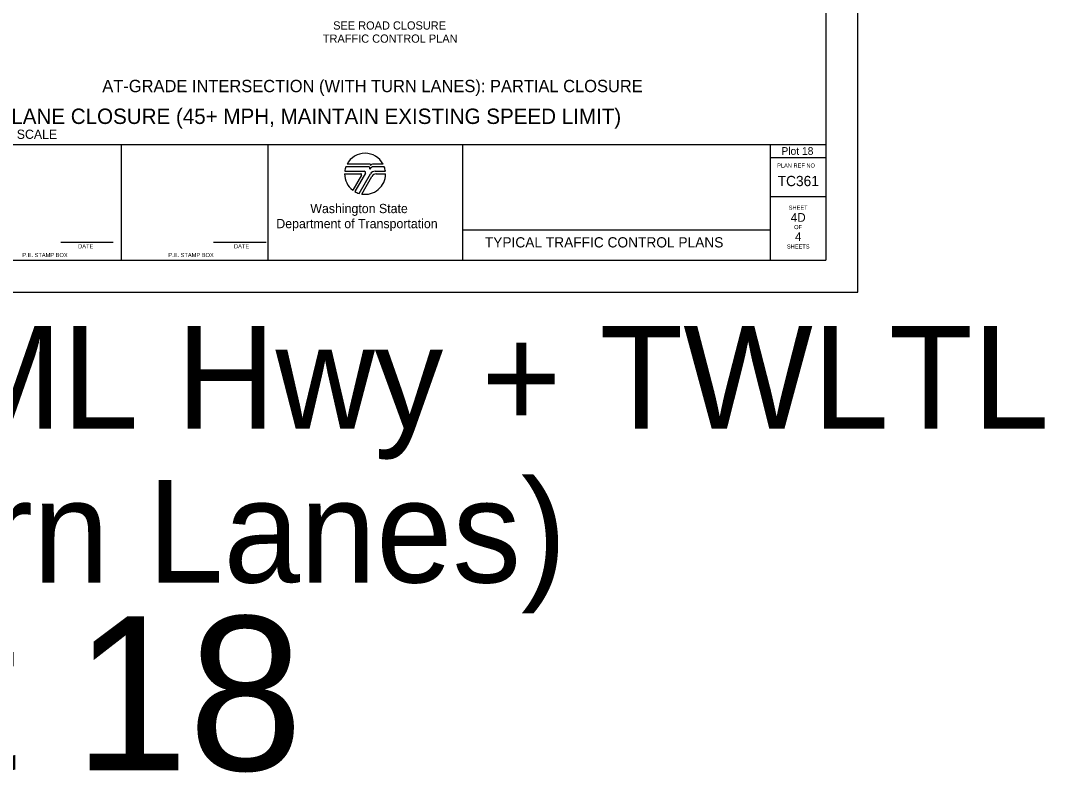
# Model space of a CAD drawing. Extents: x 99958 to 100176, y 99935 to 100011.
# Drawn here: x 100147.9 to 100157.88, y 99965.01 to 99972.33 of the extents above; entities that cross this region are included whole.
import ezdxf

# ---------------------------------------------------------------- set-up
doc = ezdxf.new("R2010")
doc.units = 0
for name, color, linetype in [('SH_DE_DetailHeading1Text', 7, 'Continuous'), ('SH_DE_DetailHeading2Text', 7, 'Continuous'), ('SH_GI_PlotLimits', 7, 'Continuous'), ('SH_GI_SheetBorder', 7, 'Continuous'), ('SH_GI_SheetLocationText', 7, 'Continuous'), ('SH_GI_SheetTextInCells', 7, 'Continuous'), ('SH_GI_TitleBlockText', 7, 'Continuous'), ('SH_GI_WSDOTLogo', 7, 'Continuous'), ('TR_WZ_WorkZoneTextCurrent', 7, 'Continuous')]:
    doc.layers.add(name, color=color, linetype=linetype)

msp = doc.modelspace()

# ---------------------------------------------------------------- linework, layer by layer
at = {"layer": 'SH_GI_PlotLimits'}
msp.add_lwpolyline([(100139.0625, 99969.6875), (100156.0625, 99969.6875), (100156.0625, 99980.6875), (100139.0625, 99980.6875)], close=True, dxfattribs=at)
at = {"layer": 'SH_GI_SheetBorder'}
for p, q in [((100155.75, 99980.375), (100155.75, 99970)), ((100140, 99971.1259), (100155.75, 99971.1259)), ((100148.8828, 99970), (100148.8828, 99971.1259)), ((100150.3089, 99971.1259), (100150.3089, 99970)), ((100152.2055, 99971.1259), (100152.2055, 99970)), ((100155.2079, 99971.1259), (100155.2079, 99970)), ((100155.2079, 99971.0008), (100155.75, 99971.0008)), ((100155.2079, 99970.6176), (100155.75, 99970.6176)), ((100152.2055, 99970.2955), (100155.2079, 99970.2955)), ((100148.2903, 99970.1733), (100148.802, 99970.1733)), ((100149.7797, 99970.1733), (100150.2914, 99970.1733)), ((100140, 99970), (100155.75, 99970))]:
    msp.add_line(p, q, dxfattribs=at)
at = {"layer": 'SH_GI_WSDOTLogo'}
for p, q in [((100151.059, 99970.8661), (100151.2496, 99970.8661)), ((100151.2894, 99970.9094), (100151.0697, 99970.9094)), ((100151.303, 99970.9354), (100151.0815, 99970.9354)), ((100151.261, 99970.8464), (100151.1567, 99970.6672)), ((100151.433, 99970.9354), (100151.3351, 99970.9354)), ((100151.343, 99970.9094), (100151.3429, 99970.9094)), ((100151.4448, 99970.9094), (100151.343, 99970.9094)), ((100151.3558, 99970.8661), (100151.4555, 99970.8661)), ((100151.0572, 99970.84), (100151.2148, 99970.84)), ((100151.222, 99970.8277), (100151.1364, 99970.6807)), ((100151.1989, 99970.6487), (100151.3089, 99970.839)), ((100151.2244, 99970.6428), (100151.3242, 99970.8156)), ((100151.3655, 99970.8394), (100151.4572, 99970.8394))]:
    msp.add_line(p, q, dxfattribs=at)
for centre, radius, start, end in [((100151.2572, 99970.84), 0.2, 28.47865, 151.53204), ((100151.2572, 99970.84), 0.2, 159.69598, 172.50569), ((100151.2497, 99970.853), 0.0131, 329.76834, 90), ((100151.2894, 99970.8946), 0.0148, 327.8418, 89.99855), ((100151.3429, 99970.861), 0.0484, 89.99529, 147.82376), ((100151.303, 99970.9263), 0.00903, 329.87418, 90.00328), ((100151.3558, 99970.8119), 0.0542, 90, 149.99738), ((100151.3352, 99970.9066), 0.0287, 90.00721, 148.16763), ((100151.2572, 99970.84), 0.2, 7.49431, 20.29406), ((100151.2572, 99970.84), 0.2, 179.99864, 232.84327), ((100151.2149, 99970.8318), 0.0082, 329.74356, 90), ((100151.2572, 99970.84), 0.2, 260.54554, 359.80857), ((100151.3654, 99970.7918), 0.0476, 90, 150.05432), ((100151.2572, 99970.84), 0.2, 239.79292, 253.0448)]:
    msp.add_arc(centre, radius, start, end, dxfattribs=at)

# ---------------------------------------------------------------- texts
at = {"layer": 'SH_DE_DetailHeading1Text'}
for s, height, p in [('MULTILANE HIGHWAYS WITH 2-WAY LEFT TURN LANE: SINGLE RIGHT LANE CLOSURE (45+ MPH, MAINTAIN EXISTING SPEED LIMIT)', 0.15, (100140.9538, 99971.3259)), ('NOT TO SCALE', 0.09, (100147.3727, 99971.1809))]:
    msp.add_text(s, height=height, rotation=360, dxfattribs=at).set_placement(p)
at = {"layer": 'SH_DE_DetailHeading2Text'}
msp.add_text('AT-GRADE INTERSECTION (WITH TURN LANES): PARTIAL CLOSURE', height=0.12, rotation=360, dxfattribs=at).set_placement((100148.6951, 99971.6359))
at = {"layer": 'SH_GI_SheetBorder'}
msp.add_text('PLAN REF NO', height=0.040032, dxfattribs=at).set_placement((100155.2747, 99970.9008))
at = {"layer": 'SH_GI_SheetLocationText'}
for s, height, p in [('Plot 18', 0.075, (100155.3164, 99971.025)), ('Intersections, ML Hwy + TWLTL', 1, (100138.8655, 99968.3571)), ('(with Turn Lanes)', 1, (100142.8179, 99966.8571)), ('Plot 18', 1.5, (100144.4057, 99965.0267))]:
    msp.add_text(s, height=height, dxfattribs=at).set_placement(p)
at = {"layer": 'SH_GI_SheetTextInCells'}
for s, height, p in [('Washington State', 0.090072, (100150.7229, 99970.4571)), ('SHEET', 0.04003, (100155.3877, 99970.4896)), ('Department of Transportation', 0.090072, (100150.3916, 99970.3101)), ('OF', 0.04003, (100155.4406, 99970.3008)), ('DATE', 0.04003, (100148.4597, 99970.1141)), ('DATE', 0.04003, (100149.9794, 99970.1141)), ('SHEETS', 0.04003, (100155.3698, 99970.112)), ('P.E. STAMP BOX', 0.040032, (100147.915, 99970.0286)), ('P.E. STAMP BOX', 0.040032, (100149.339, 99970.0286))]:
    msp.add_text(s, height=height, dxfattribs=at).set_placement(p)
at = {"layer": 'SH_GI_TitleBlockText'}
for s, height, p in [('TC361', 0.1, (100155.2803, 99970.72)), ('4D', 0.085, (100155.4076, 99970.3723)), ('4', 0.085, (100155.4485, 99970.1843)), ('TYPICAL TRAFFIC CONTROL PLANS', 0.1, (100152.4251, 99970.1224))]:
    msp.add_text(s, height=height, dxfattribs=at).set_placement(p)
at = {"layer": 'TR_WZ_WorkZoneTextCurrent'}
for s, p in [('SEE ROAD CLOSURE', (100150.9462, 99972.2459)), ('TRAFFIC CONTROL PLAN', (100150.8451, 99972.1179))]:
    msp.add_text(s, height=0.08, dxfattribs=at).set_placement(p)

doc.saveas('drawing.dxf')
